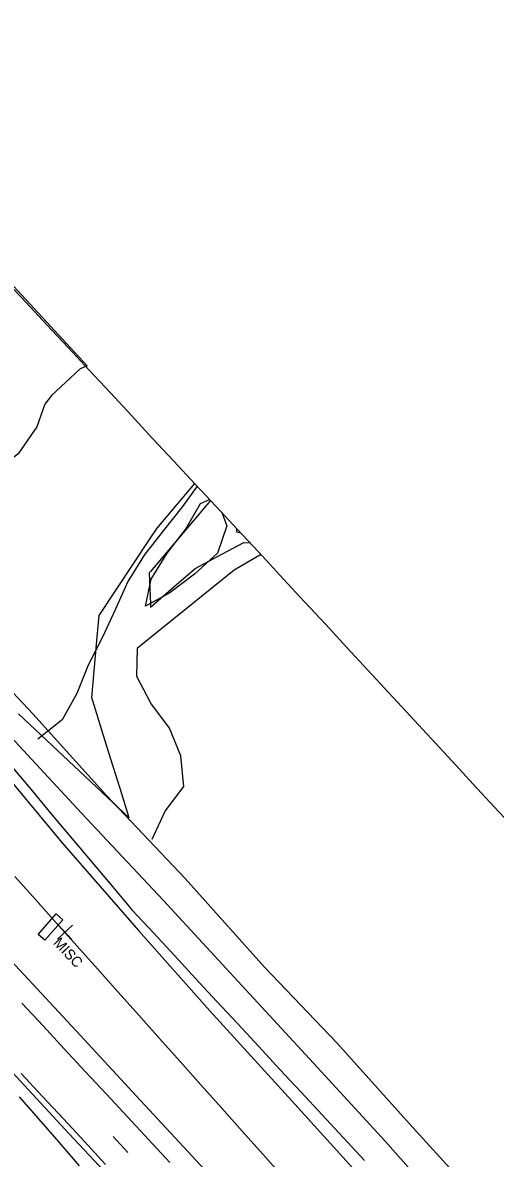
# Model space of a CAD drawing. Extents: x 2132221 to 2141942, y 535736 to 547298.
# Drawn here: x 2134248 to 2134476, y 545075 to 545624 of the extents above; entities that cross this region are included whole.
import ezdxf

# ---------------------------------------------------------------- set-up
doc = ezdxf.new("R2010")
doc.units = 0
for name, color, linetype in [('RD_EX_Conc', 7, 'Continuous'), ('RD_EX_Driveway', 7, 'Continuous'), ('RD_EX_Fence_Other', 7, 'Continuous'), ('RD_EX_H2O', 7, 'Continuous'), ('RD_EX_Misc', 7, 'Continuous'), ('RD_EX_Misc_txCode', 7, 'Continuous'), ('RD_EX_Road', 7, 'Continuous'), ('RD_EX_VEG', 7, 'Continuous'), ('TOPO_E_TLIML-Line', 7, 'Continuous')]:
    doc.layers.add(name, color=color, linetype=linetype)

msp = doc.modelspace()

# ---------------------------------------------------------------- linework, layer by layer
at = {"layer": 'RD_EX_Conc'}
msp.add_lwpolyline([(2134267.1, 545190.26), (2134258.34, 545180.3), (2134255.12, 545183.18), (2134263.87, 545193.13)], close=True, dxfattribs=at)
at = {"layer": 'RD_EX_Driveway'}
for points in [[(2134252.52, 545289.81), (2134180.39, 545366.64), (2134141.52, 545407.56), (2134103.54, 545450.8), (2134069.2, 545488.95), (2134023.85, 545536.28), (2133975.89, 545584.88), (2133929.43, 545631.37), (2133893.87, 545668.68), (2133844.26, 545721.73)], [(2134331.97, 545399.94), (2134324.93, 545390.07), (2134315.64, 545378.3), (2134306.37, 545366.51), (2134298.46, 545353.76), (2134292.38, 545340.1), (2134286.16, 545326.56), (2134279.36, 545313.34), (2134273.81, 545299.57), (2134266.82, 545286.9), (2134255.04, 545277.61)], [(2134343.94, 545387.09), (2134346.31, 545380.74), (2134341.82, 545367.43), (2134330.67, 545357.4), (2134318.74, 545348.33), (2134307.01, 545341.82), (2134309.85, 545354.91), (2134317.55, 545367.46), (2134326.45, 545378.94), (2134333.59, 545391.48), (2134338.03, 545393.44)], [(2134353.28, 545377.07), (2134351.25, 545377.66), (2134351.25, 545379.25)], [(2134310.27, 545229.18), (2134316.49, 545242.77), (2134325.51, 545254.74), (2134324.08, 545269.53), (2134318.62, 545282.93), (2134309.57, 545294.89), (2134302.88, 545307.82), (2134303.23, 545321.74), (2134314.91, 545331.16), (2134326.58, 545340.57), (2134338.26, 545349.99), (2134349.93, 545359.41), (2134362.34, 545366.73), (2134362.91, 545366.72)], [(2134252.52, 545289.81), (2134288.17, 545250.39), (2134326.25, 545210.14), (2134364.65, 545167.37), (2134399.54, 545130.74), (2134434.63, 545091.52), (2134480.18, 545041.57)], [(2134241.96, 545278.69), (2134276.07, 545241.84), (2134315.56, 545199.68), (2134353.56, 545158.51), (2134388.25, 545120.93), (2134422.98, 545083.19), (2134468.82, 545031.28)]]:
    msp.add_lwpolyline(points, dxfattribs=at)
at = {"layer": 'RD_EX_Fence_Other'}
msp.add_lwpolyline([(2134232.79, 545268.23), (2134266.56, 545227.52), (2134303.59, 545184.98), (2134338.16, 545146.23), (2134376.14, 545104.48), (2134407.07, 545070.38), (2134454.9, 545017.5)], dxfattribs=at)
at = {"layer": 'RD_EX_H2O'}
msp.add_line((2133986.45, 545773.93), (2134278.79, 545458.11), dxfattribs=at)
msp.add_lwpolyline([(2134278.79, 545458.11), (2134275.48, 545456.55), (2134261.64, 545443.71), (2134258.33, 545439.44), (2134254.42, 545428.55), (2134245.53, 545415.42), (2134234.37, 545406.96), (2134227.06, 545402.72), (2134215.06, 545397.77), (2134199.36, 545402.3), (2134192.31, 545410.61), (2134190.22, 545419.27), (2134189.38, 545443.38), (2134183.03, 545461.81), (2134178.71, 545469), (2134169.55, 545475.56), (2134139.02, 545485.94), (2134114.83, 545499.99), (2134098.19, 545511.3), (2134051.45, 545563.77), (2134029.29, 545592.35), (2133986.79, 545624.74)], dxfattribs=at)
at = {"layer": 'RD_EX_Misc'}
for p, q in [((2134264.42, 545180.84), (2134271.7, 545187.7)), ((2134264.63, 545187.91), (2134271.48, 545180.63)), ((2134291.36, 545085.49), (2134298.46, 545077.8))]:
    msp.add_line(p, q, dxfattribs=at)
for points in [[(2134247.31, 545149.88), (2134257.52, 545138.89), (2134267.73, 545127.9), (2134277.93, 545116.91), (2134288.14, 545105.92), (2134298.35, 545094.93), (2134308.56, 545083.94), (2134318.76, 545072.95)], [(2134246.89, 545115.94), (2134257.1, 545104.95), (2134267.31, 545093.96), (2134277.52, 545082.97), (2134287.73, 545071.98)]]:
    msp.add_lwpolyline(points, dxfattribs=at)
at = {"layer": 'RD_EX_Road'}
for points in [[(2134192.77, 545224.07), (2134214.63, 545200.46), (2134244.08, 545168.34), (2134273.59, 545136.51), (2134302.76, 545104.93), (2134335.77, 545069.41), (2134362.93, 545040.28), (2134397.18, 545003.45), (2134427.5, 544970.74), (2134456.57, 544939.72), (2134480.01, 544914.6), (2134505.45, 544886.95), (2134529.47, 544860.96), (2134561.9, 544826.17), (2134587.65, 544798.48), (2134612.74, 544771.4), (2134641.95, 544740.04), (2134666.9, 544713.15), (2134688.5, 544690.09), (2134716.61, 544659.7), (2134741.84, 544632.37)], [(2134167.58, 545197.34), (2134189.04, 545174.23), (2134211.63, 545149.81), (2134240.49, 545118.87), (2134270.16, 545086.82), (2134301.4, 545053.33), (2134326.82, 545025.95), (2134358.25, 544992.51), (2134386.97, 544961.62), (2134419.39, 544926.58), (2134442.15, 544902.13), (2134468.06, 544874.13), (2134497.29, 544842.5), (2134521.98, 544815.89), (2134543.4, 544792.52), (2134571.99, 544762.02), (2134596.39, 544735.97), (2134618.07, 544712.52), (2134641.81, 544686.84), (2134661.68, 544665.37), (2134670.3, 544656.12)]]:
    msp.add_lwpolyline(points, dxfattribs=at)
at = {"layer": 'RD_EX_VEG'}
for points in [[(2134245.7, 545289.78), (2134256.44, 545279.67), (2134267.19, 545269.57), (2134277.93, 545259.46), (2134288.67, 545249.36), (2134299.12, 545239.54), (2134294.72, 545253.68), (2134290.32, 545267.82), (2134285.92, 545281.96), (2134281.53, 545296.1), (2134281.09, 545297.51), (2134282.38, 545312.29), (2134283.67, 545327.07), (2134284.56, 545337.33), (2134292.79, 545349.71), (2134301.02, 545362.1), (2134309.25, 545374.49), (2134312.61, 545379.55), (2134322.19, 545390.92), (2134330.82, 545401.18)], [(2134338.46, 545392.97), (2134328.77, 545381.53), (2134319.07, 545370.08), (2134309.38, 545358.64), (2134308.85, 545358.02), (2134309.38, 545343.03), (2134309.44, 545341.3), (2134320.78, 545351.12), (2134331.07, 545360.01), (2134344.3, 545367.08), (2134354.58, 545372.57), (2134357.63, 545372.4)], [(2134242.68, 545263.82), (2134252.33, 545252.34), (2134261.98, 545240.86), (2134271.64, 545229.38), (2134281.29, 545217.9), (2134290.94, 545206.42), (2134300.64, 545194.88), (2134310.84, 545183.88), (2134321.04, 545172.89), (2134331.24, 545161.89), (2134341.44, 545150.89), (2134351.64, 545139.89), (2134361.84, 545128.9), (2134372.04, 545117.9), (2134382.24, 545106.9), (2134392.44, 545095.9), (2134402.64, 545084.91), (2134412.85, 545073.91)], [(2134373.73, 545065.69), (2134363.74, 545076.89), (2134353.76, 545088.08), (2134343.77, 545099.28), (2134333.79, 545110.47), (2134323.81, 545121.66), (2134313.82, 545132.86), (2134303.84, 545144.05), (2134293.85, 545155.25), (2134283.87, 545166.44), (2134273.89, 545177.64), (2134263.9, 545188.83), (2134253.92, 545200.03), (2134243.93, 545211.22)], [(2134275.12, 545071.33), (2134265.27, 545082.64), (2134255.41, 545093.95), (2134246.12, 545104.62)]]:
    msp.add_lwpolyline(points, dxfattribs=at)
at = {"layer": 'TOPO_E_TLIML-Line'}
msp.add_lwpolyline([(2134485.87, 545233.84), (2134475.68, 545244.85), (2134465.49, 545255.86), (2134455.3, 545266.87), (2134445.12, 545277.88), (2134434.93, 545288.89), (2134424.74, 545299.9), (2134414.55, 545310.91), (2134404.37, 545321.92), (2134394.18, 545332.93), (2134383.99, 545343.94), (2134373.8, 545354.95), (2134363.62, 545365.96), (2134361.62, 545368.12), (2134351.39, 545379.09), (2134341.17, 545390.07), (2134330.94, 545401.04), (2134320.72, 545412.02), (2134310.49, 545422.99), (2134300.27, 545433.97), (2134290.04, 545444.94), (2134279.82, 545455.92), (2134269.59, 545466.89), (2134259.37, 545477.87), (2134249.14, 545488.84), (2134238.92, 545499.82)], dxfattribs=at)

# ---------------------------------------------------------------- texts
at = {"layer": 'RD_EX_Misc_txCode'}
msp.add_text(' MISC', height=5, rotation=313.2548, dxfattribs=at).set_placement((2134260.84, 545180.15))

doc.saveas('drawing.dxf')
